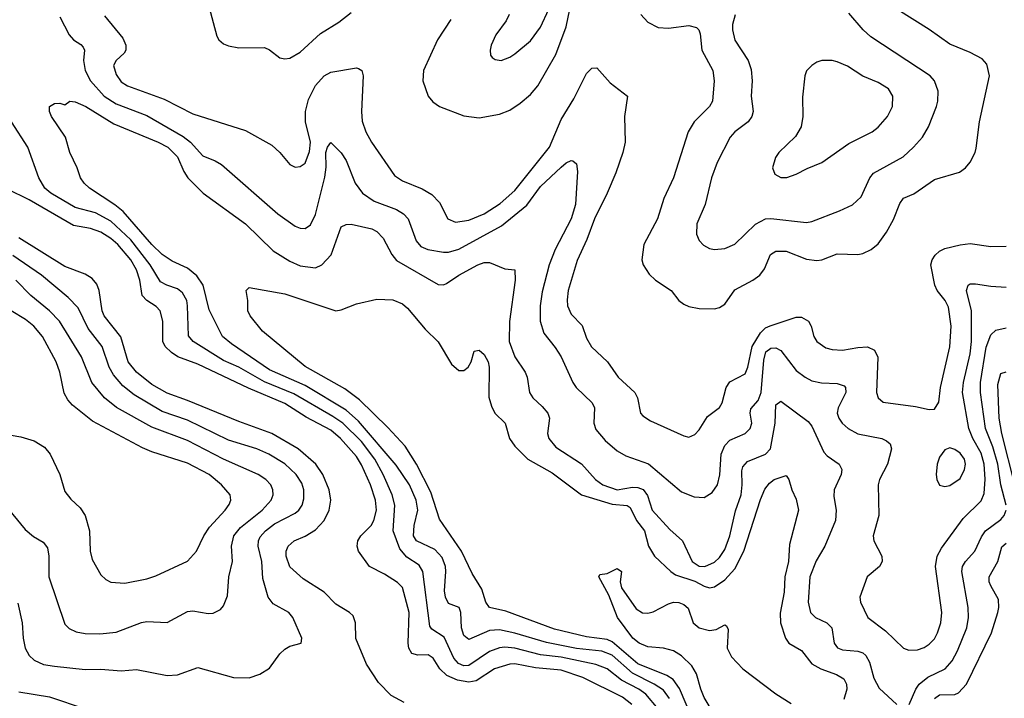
# Model space of a CAD drawing. Header units: inches. Extents: x 1308407 to 1441228, y 959628 to 1036311.
# Tile 634 of 656: x 1394293 to 1398143, y 1022154 to 1024809. Entities that reach past the tile are written whole.
import ezdxf

# ---------------------------------------------------------------- set-up
doc = ezdxf.new("R2010")
doc.units = ezdxf.units.IN
doc.header["$MEASUREMENT"] = 0
doc.layers.add('B3092', color=7, linetype='Continuous')

msp = doc.modelspace()

# ---------------------------------------------------------------- linework, layer by layer
at = {"layer": 'B3092', "color": 5}
for points, elevation in [([(1395030.7, 1024870.7), (1395064.3, 1024744.3), (1395071.8, 1024730), (1395090, 1024715.2), (1395110, 1024706.4), (1395150, 1024698.9), (1395250, 1024701), (1395270, 1024691), (1395310, 1024659.8), (1395330, 1024655.9), (1395350, 1024659.2), (1395390, 1024682.5), (1395470, 1024755), (1395540.6, 1024799.4), (1395590, 1024837.4)], 2720), ([(1394450, 1024820.7), (1394486.5, 1024750), (1394504.2, 1024730), (1394532.6, 1024712.6), (1394541.7, 1024701.7), (1394546.4, 1024690), (1394542.9, 1024650), (1394549.6, 1024610), (1394570.6, 1024570), (1394623.1, 1024510), (1394670, 1024480.2), (1394790, 1024433.8), (1394932.5, 1024352.5), (1394960.9, 1024330), (1395010, 1024275.9), (1395057.3, 1024257.3), (1395082.3, 1024242.3), (1395302.3, 1024050), (1395370, 1024001.3), (1395390, 1023993.4), (1395410, 1023992.4), (1395430, 1024006.5), (1395450, 1024046.7), (1395487.1, 1024192.9), (1395492.1, 1024232.1), (1395490.8, 1024290), (1395496.4, 1024310), (1395510, 1024328.5), (1395550, 1024288.7), (1395570, 1024258), (1395604.8, 1024170), (1395633.8, 1024130), (1395679.2, 1024099.3), (1395766.5, 1024066.5), (1395794.5, 1024050), (1395812.3, 1024030), (1395843.4, 1023943.4), (1395861.7, 1023921.7), (1395889.7, 1023909.7), (1395950, 1023899.3), (1395970, 1023899.8), (1396010, 1023912), (1396177.2, 1024002.8), (1396276.7, 1024083.3), (1396330, 1024156.8), (1396410, 1024232.2), (1396430, 1024248.7), (1396450, 1024258.4), (1396456.5, 1024256.5), (1396470, 1024244.7), (1396474.7, 1024214.7), (1396466.5, 1024086.5), (1396449, 1024030), (1396386.6, 1023910), (1396363.7, 1023850), (1396335.6, 1023744.4), (1396328, 1023690), (1396327.8, 1023630), (1396342.2, 1023582.2), (1396386.8, 1023526.8), (1396410.1, 1023490.1), (1396455.9, 1023390), (1396469.6, 1023369.6), (1396532.1, 1023310), (1396541.1, 1023290), (1396538, 1023230), (1396545.9, 1023205.9), (1396583.1, 1023163.1), (1396630, 1023121.8), (1396663, 1023103), (1396751.6, 1023071.6), (1396881.5, 1022961.5), (1396930, 1022942.2), (1396970, 1022939.6), (1397000.7, 1022959.3), (1397022, 1022990), (1397031.3, 1023028.7), (1397035.6, 1023110), (1397050, 1023143.8), (1397070, 1023163.9), (1397129.4, 1023190.6), (1397149.9, 1023210.1), (1397155.4, 1023230), (1397149.4, 1023270), (1397152.7, 1023287.3), (1397180.9, 1023319.1), (1397192.6, 1023350), (1397203.2, 1023476.8), (1397210.5, 1023510), (1397230, 1023524.7), (1397250, 1023525.1), (1397270, 1023514.6), (1397330, 1023436.2), (1397364, 1023410), (1397390, 1023396.8), (1397427.8, 1023387.8), (1397490, 1023386.3), (1397516.7, 1023376.7), (1397522.4, 1023370), (1397523.2, 1023350), (1397493.3, 1023290), (1397490.1, 1023270), (1397495.8, 1023250), (1397509.3, 1023230), (1397532.8, 1023210), (1397570, 1023189.4), (1397664, 1023170), (1397682.1, 1023162.1), (1397697.3, 1023150), (1397701.6, 1023130), (1397687, 1023070), (1397655.6, 1023010), (1397650.2, 1022990), (1397653.2, 1022870), (1397630.2, 1022790), (1397633.4, 1022770), (1397664, 1022710), (1397666, 1022690), (1397655.3, 1022670), (1397607.4, 1022630), (1397577.8, 1022550), (1397580.7, 1022530), (1397610.2, 1022470), (1397678.3, 1022418.4), (1397748.7, 1022350), (1397770, 1022342), (1397804.4, 1022344.4), (1397830, 1022353.4), (1397850, 1022366), (1397870, 1022386.7), (1397882.4, 1022410), (1397894.6, 1022450), (1397899, 1022490), (1397874.6, 1022670), (1397880.5, 1022710), (1397898, 1022742), (1397982.6, 1022857.4), (1398053.3, 1022926.7), (1398064.9, 1022955.1), (1398068.6, 1023011.4), (1398064.6, 1023070), (1398053, 1023113), (1398019.8, 1023170), (1398003.9, 1023210), (1397979.9, 1023350), (1397983.3, 1023390), (1398010, 1023501.3), (1398014.7, 1023550), (1398015.3, 1023670), (1397995.9, 1023750), (1398001.3, 1023770), (1398010, 1023775.5), (1398030, 1023776), (1398090, 1023766.4), (1398150, 1023763)], 2660), ([(1394624.4, 1024824.4), (1394696.6, 1024736.6), (1394708.8, 1024710), (1394707.8, 1024690), (1394701.9, 1024678.1), (1394670.3, 1024650), (1394660.7, 1024630), (1394670, 1024594.4), (1394690, 1024566.5), (1394715.3, 1024550), (1394858.2, 1024498.2), (1394970, 1024440.5), (1395175.8, 1024375.7), (1395278.7, 1024318.7), (1395310.3, 1024290), (1395350, 1024242.6), (1395370, 1024232.4), (1395390, 1024235.3), (1395410, 1024247.2), (1395427.1, 1024292.9), (1395429.9, 1024330), (1395411.1, 1024410), (1395411.4, 1024450), (1395422.7, 1024497.3), (1395450, 1024551.4), (1395484.2, 1024590), (1395510, 1024603.3), (1395610, 1024620.2), (1395618, 1024618), (1395630.9, 1024610.9), (1395636.8, 1024590), (1395629.6, 1024449.7), (1395632.5, 1024412.5), (1395646.8, 1024370), (1395668.7, 1024330), (1395759, 1024199), (1395790, 1024178.6), (1395867, 1024147), (1395905.3, 1024125.3), (1395934.6, 1024094.6), (1395966.9, 1024030), (1395997.1, 1024017.1), (1396050, 1024024.2), (1396110, 1024049.6), (1396172.5, 1024090), (1396230, 1024140.9), (1396364.7, 1024310), (1396410, 1024418.5), (1396460, 1024500), (1396510, 1024598.3), (1396530, 1024618.9), (1396550, 1024620.3), (1396602.3, 1024562.3), (1396670.1, 1024510), (1396658.5, 1024430), (1396660.7, 1024330), (1396652, 1024290), (1396623.9, 1024210), (1396590.5, 1024130), (1396540.6, 1024030), (1396510.9, 1023949.1), (1396472.5, 1023867.5), (1396438.1, 1023750), (1396433.8, 1023713.8), (1396435.9, 1023690), (1396450, 1023656.5), (1396492.3, 1023612.3), (1396510, 1023563.7), (1396529.6, 1023529.6), (1396592.3, 1023470), (1396633.2, 1023410), (1396698, 1023350), (1396709.4, 1023330), (1396721.3, 1023270), (1396730, 1023258.9), (1396759.6, 1023239.6), (1396890, 1023180.9), (1396910, 1023176), (1396933.5, 1023186.5), (1396950, 1023204.2), (1396982.9, 1023257.1), (1397030, 1023292.4), (1397040.2, 1023310), (1397055.3, 1023370), (1397070, 1023392.6), (1397130, 1023423.5), (1397140.8, 1023450), (1397157.6, 1023530), (1397190, 1023584.5), (1397210, 1023603.1), (1397228, 1023612), (1397330, 1023645.5), (1397350, 1023644.8), (1397378, 1023630), (1397388.6, 1023610), (1397398.7, 1023570), (1397410, 1023550.3), (1397445.9, 1023525.9), (1397470, 1023519), (1397510, 1023516.1), (1397570, 1023527.3), (1397608.7, 1023528.7), (1397636.1, 1023516.1), (1397648.3, 1023488.3), (1397643, 1023350), (1397650.3, 1023330), (1397670, 1023312.6), (1397795.6, 1023295.6), (1397850, 1023283.6), (1397870, 1023284.9), (1397886.9, 1023313.1), (1397893.7, 1023370), (1397929.9, 1023529.9), (1397935, 1023610), (1397924.6, 1023684.6), (1397911.6, 1023710), (1397880.7, 1023750), (1397871.9, 1023770), (1397856.5, 1023850), (1397860.9, 1023870), (1397872.3, 1023887.7), (1397890, 1023903.8), (1397910, 1023913.7), (1397970, 1023928.8), (1398010, 1023932.9), (1398090, 1023921.6), (1398150, 1023922.5)], 2680), ([(1395978.6, 1024810), (1395926.7, 1024730), (1395871.7, 1024610), (1395870.2, 1024570), (1395890.2, 1024510), (1395908.3, 1024488.3), (1395935.3, 1024470), (1396030, 1024432.9), (1396090, 1024424.7), (1396170, 1024439.7), (1396210, 1024455.4), (1396250, 1024482.2), (1396290, 1024516.1), (1396319.3, 1024550), (1396390, 1024673.2), (1396430, 1024781.2), (1396445, 1024850)], 2720), ([(1396207.8, 1024830), (1396195.4, 1024804.6), (1396155.3, 1024750), (1396137.1, 1024710), (1396133, 1024690), (1396134, 1024670), (1396140.9, 1024660.9), (1396152.8, 1024652.8), (1396175.3, 1024650), (1396210, 1024662), (1396230, 1024675.3), (1396290, 1024726.5), (1396330, 1024779.5), (1396362.2, 1024850)], 2740), ([(1396722, 1024830), (1396750, 1024799.6), (1396790, 1024779.1), (1396830, 1024776.3), (1396910, 1024787), (1396939.2, 1024779.2), (1396949.4, 1024769.4), (1396953.9, 1024753.9), (1396961, 1024690), (1397003, 1024610), (1397008.8, 1024570), (1397002.7, 1024490), (1396990.9, 1024469.1), (1396930.2, 1024410), (1396907.2, 1024370), (1396849.6, 1024190.4), (1396811.7, 1024110), (1396787.4, 1024030), (1396733.7, 1023930), (1396725.6, 1023870), (1396731.3, 1023850), (1396754.1, 1023814.1), (1396778.9, 1023790), (1396840.3, 1023750), (1396870.2, 1023710.2), (1396890, 1023695.6), (1396910, 1023687.1), (1396950, 1023679.7), (1397010, 1023677.6), (1397030, 1023682.8), (1397050, 1023695.6), (1397090, 1023752.3), (1397160.4, 1023790), (1397187.8, 1023810), (1397205.4, 1023834.6), (1397228.9, 1023891.1), (1397250, 1023903.2), (1397290, 1023904.1), (1397370, 1023872.8), (1397410, 1023866.7), (1397430, 1023870.1), (1397490, 1023893.7), (1397570, 1023891.1), (1397590, 1023895), (1397623, 1023910), (1397650, 1023932.8), (1397682.3, 1023977.7), (1397710, 1024027.8), (1397734.1, 1024090), (1397749.4, 1024110.6), (1397790, 1024128.1), (1397870, 1024183.5), (1397967.7, 1024212.3), (1397991.2, 1024230), (1398010, 1024252.2), (1398029.8, 1024290), (1398033.6, 1024306.4), (1398045.8, 1024410), (1398085.7, 1024590), (1398075.3, 1024635.3), (1398056.5, 1024656.5), (1398010, 1024681.1), (1397930, 1024712.8), (1397850, 1024770.7), (1397727.4, 1024847.4)], 2720), ([(1397091.3, 1024828.7), (1397080.5, 1024790), (1397079.8, 1024770), (1397090, 1024728.5), (1397141.1, 1024650), (1397154, 1024614), (1397157.4, 1024570), (1397153.8, 1024510), (1397161.2, 1024450), (1397156.5, 1024430), (1397141.3, 1024410), (1397089.6, 1024370.4), (1397071.3, 1024350), (1397020.2, 1024250), (1396998.5, 1024190), (1396973.4, 1024086.6), (1396941.3, 1024010), (1396939.6, 1023970), (1396950, 1023945.5), (1396967.1, 1023927.1), (1396990, 1023913.7), (1397010.3, 1023910.3), (1397050, 1023914.3), (1397090, 1023930.3), (1397170, 1024008.7), (1397209.9, 1024030.1), (1397230, 1024031.4), (1397370, 1024015.8), (1397390, 1024019.3), (1397499.2, 1024060.8), (1397550, 1024085.3), (1397583.4, 1024116.6), (1397616.8, 1024190), (1397631.1, 1024208.9), (1397747.1, 1024272.9), (1397788.6, 1024310), (1397823.9, 1024350), (1397846.4, 1024390), (1397877.8, 1024470), (1397883.5, 1024490), (1397884.4, 1024530), (1397870.7, 1024570), (1397853.3, 1024590), (1397621.5, 1024741.5), (1397590.8, 1024770), (1397534.8, 1024834.8)], 2740), ([(1396833.8, 1022153.8), (1396810, 1022186.4), (1396774.1, 1022210), (1396690, 1022252.8), (1396610, 1022323.4), (1396570, 1022339.1), (1396470, 1022348.5), (1396352.7, 1022372.7), (1396230, 1022409.3), (1396170, 1022422.3), (1396130, 1022419.1), (1396050, 1022384.3), (1396030, 1022400.3), (1396021, 1022430), (1396018.7, 1022490), (1396011.6, 1022510), (1395970, 1022524.8), (1395957.8, 1022550), (1395955, 1022575), (1395959.7, 1022650), (1395957.7, 1022670), (1395945.2, 1022705.2), (1395916, 1022736), (1395844.7, 1022770), (1395832.7, 1022790), (1395836.3, 1022830), (1395849.6, 1022890), (1395844.2, 1022930), (1395817.7, 1022990), (1395766, 1023066), (1395617.9, 1023237.9), (1395570, 1023281.2), (1395410, 1023378.5), (1395270, 1023439.9), (1395120.9, 1023540.9), (1395086.4, 1023570), (1395034, 1023674), (1395010.3, 1023770), (1394986.5, 1023806.5), (1394950, 1023837.2), (1394890, 1023864.6), (1394850, 1023890.4), (1394810, 1023929.4), (1394698.3, 1024058.3), (1394665.3, 1024085.3), (1394565.7, 1024150), (1394545.4, 1024170), (1394531.2, 1024190), (1394518.7, 1024230), (1394489.8, 1024289.8), (1394472.6, 1024350), (1394417.6, 1024430), (1394409.6, 1024450), (1394409.6, 1024470), (1394430, 1024481), (1394450, 1024482.8), (1394470, 1024476), (1394489.6, 1024490.4), (1394510, 1024488.2), (1394551.7, 1024470), (1394661.4, 1024401.4), (1394834.7, 1024330), (1394872.5, 1024310), (1394910, 1024272.6), (1394935.3, 1024215.3), (1394950.9, 1024190.9), (1395011.1, 1024130), (1395176.6, 1024010), (1395284.8, 1023904.8), (1395350, 1023864.8), (1395390, 1023846.7), (1395450, 1023838.4), (1395475, 1023850), (1395511.3, 1023888.7), (1395550, 1023998.9), (1395570, 1024007.6), (1395590, 1024009.1), (1395670, 1023991.5), (1395690, 1023980.2), (1395714.7, 1023954.7), (1395747.9, 1023890), (1395766.6, 1023866.6), (1395930, 1023773.2), (1395950, 1023771.2), (1395962.8, 1023777.2), (1396010.3, 1023810.3), (1396084.7, 1023850), (1396110, 1023858.6), (1396130, 1023858.9), (1396190, 1023834.9), (1396230, 1023830.6), (1396230.2, 1023790.2), (1396207.9, 1023627.9), (1396207.4, 1023550), (1396230, 1023490.3), (1396270.2, 1023430), (1396277.6, 1023410), (1396286.4, 1023350), (1396299.7, 1023330), (1396336.4, 1023296.4), (1396357.8, 1023270), (1396364.7, 1023250), (1396356.5, 1023190), (1396362, 1023170), (1396390, 1023136.3), (1396490, 1023070.9), (1396545, 1023010), (1396573.6, 1022990), (1396630, 1022969.7), (1396690, 1022979.9), (1396710, 1022979.2), (1396730.6, 1022970.6), (1396748, 1022948), (1396765.9, 1022890), (1396835, 1022815), (1396885.4, 1022770), (1396922.7, 1022690), (1396950, 1022671.8), (1396971.8, 1022670), (1397010, 1022687.4), (1397030, 1022705.5), (1397050, 1022735.8), (1397069.9, 1022790), (1397092, 1022888), (1397114.1, 1022950), (1397118.7, 1022990), (1397116.3, 1023043.7), (1397120.5, 1023059.5), (1397138.7, 1023081.3), (1397210, 1023109.5), (1397229.2, 1023130), (1397247.3, 1023230), (1397250, 1023302), (1397270, 1023317.2), (1397376.6, 1023236.6), (1397390, 1023218.3), (1397437, 1023117), (1397450, 1023102.7), (1397496.9, 1023070), (1397508.3, 1023050), (1397505.2, 1023030), (1397477.4, 1022970), (1397476.1, 1022943.9), (1397485.1, 1022890), (1397483.2, 1022850), (1397440.9, 1022750), (1397408.1, 1022691.9), (1397382.6, 1022630), (1397375.7, 1022530), (1397385, 1022490), (1397404.4, 1022470), (1397449, 1022449), (1397468.3, 1022430), (1397478.3, 1022370), (1397491.3, 1022351.3), (1397510, 1022344.2), (1397570, 1022339.1), (1397590, 1022332), (1397601.7, 1022321.7), (1397616.2, 1022296.2), (1397633.1, 1022233.1), (1397654.4, 1022194.4), (1397723.1, 1022130)], 2640), ([(1396790, 1022113.2), (1396741, 1022170), (1396713.7, 1022190), (1396645.8, 1022225.8), (1396590.5, 1022270), (1396546.1, 1022286.1), (1396410, 1022315.2), (1396330, 1022324.1), (1396230, 1022350.5), (1396190, 1022353.8), (1396168.9, 1022351.1), (1396130, 1022337.1), (1396050, 1022282.9), (1396030, 1022281.5), (1396008.9, 1022290), (1395990.8, 1022310.8), (1395952.8, 1022392.8), (1395904.7, 1022424.7), (1395896.4, 1022436.4), (1395869.9, 1022649.9), (1395855.2, 1022675.2), (1395806.7, 1022706.7), (1395779.3, 1022739.3), (1395753.8, 1022810), (1395759.6, 1022910), (1395750.2, 1022950.2), (1395715.1, 1023030), (1395681.4, 1023090), (1395630, 1023158.7), (1395556.5, 1023230), (1395517.1, 1023257.1), (1395365.1, 1023345.1), (1395250, 1023392.9), (1395150, 1023449.3), (1395090, 1023475.9), (1394972, 1023550), (1394952.9, 1023572.9), (1394949.9, 1023690), (1394946.7, 1023710), (1394930, 1023740.6), (1394910, 1023756.4), (1394868.4, 1023770), (1394844.2, 1023784.2), (1394803.9, 1023850), (1394728.1, 1023948.1), (1394650, 1024020.4), (1394590, 1024054), (1394510, 1024074.5), (1394415, 1024130), (1394391.6, 1024150), (1394368.6, 1024190), (1394325.7, 1024310), (1394261.2, 1024410)], 2660), ([(1396686.3, 1022130), (1396650, 1022159.3), (1396495.3, 1022235.3), (1396410, 1022264.9), (1396310, 1022273.8), (1396230, 1022288.9), (1396210, 1022288.1), (1396150, 1022269.5), (1396077.7, 1022222.3), (1396050, 1022216.9), (1396005.7, 1022225.7), (1395963.3, 1022243.2), (1395935.6, 1022270), (1395910, 1022310.6), (1395890, 1022323.8), (1395850, 1022323.4), (1395826.2, 1022330), (1395814.5, 1022350), (1395812.3, 1022370), (1395815.9, 1022490), (1395790, 1022587.6), (1395770, 1022606.8), (1395719.4, 1022639.4), (1395661.1, 1022670), (1395618.5, 1022730), (1395612.5, 1022750), (1395614.9, 1022770), (1395627.5, 1022790), (1395667.1, 1022830), (1395678.7, 1022850), (1395688.7, 1022890), (1395684.3, 1022930), (1395665.6, 1022990), (1395630, 1023067.7), (1395610, 1023099.6), (1395548, 1023170), (1395510, 1023203.3), (1395413.8, 1023253.8), (1395330, 1023307.8), (1395187.8, 1023367.8), (1394990, 1023461.5), (1394911.6, 1023490), (1394886.5, 1023506.5), (1394862.4, 1023530), (1394853.1, 1023550), (1394853.7, 1023630), (1394842, 1023670), (1394827.1, 1023687.1), (1394790.9, 1023710.9), (1394772.1, 1023730), (1394762.5, 1023790), (1394750.6, 1023830), (1394727.3, 1023870), (1394676.5, 1023930), (1394650, 1023953.3), (1394610, 1023978), (1394570, 1023992.1), (1394504.4, 1024004.4), (1394330, 1024105), (1394246.2, 1024146.2)], 2680), ([(1395797.2, 1022137.2), (1395745.3, 1022165.3), (1395696.2, 1022216.2), (1395650, 1022288.3), (1395608.2, 1022388.2), (1395606.8, 1022450), (1395596.7, 1022476.6), (1395583.5, 1022490), (1395530, 1022522.5), (1395483.5, 1022570), (1395401.1, 1022621.1), (1395350, 1022668.8), (1395335.8, 1022710), (1395335.6, 1022730), (1395342.7, 1022750), (1395366.6, 1022770), (1395410, 1022788.6), (1395450, 1022813.4), (1395483.9, 1022850), (1395503.7, 1022890), (1395509.4, 1022930), (1395503.4, 1022970), (1395479.2, 1023030), (1395451.5, 1023070), (1395382.8, 1023130), (1395279.8, 1023190), (1395150, 1023236.6), (1394950, 1023319.3), (1394870, 1023347.5), (1394810, 1023381.8), (1394749.9, 1023430), (1394717.7, 1023470), (1394689, 1023569), (1394624.1, 1023650), (1394616.3, 1023670), (1394603.8, 1023750), (1394594.4, 1023774.4), (1394577, 1023797), (1394550, 1023814.1), (1394470, 1023843.7), (1394290, 1023955.1)], 2720), ([(1394286.2, 1022526.2), (1394303.5, 1022450), (1394307.1, 1022390), (1394315, 1022350), (1394330, 1022321.5), (1394350, 1022302.9), (1394387, 1022287), (1394430, 1022279.5), (1394550, 1022266.9), (1394610, 1022268.7), (1394690, 1022262), (1394750, 1022267.3), (1394870, 1022243.5), (1394910, 1022246.4), (1394990, 1022274.4), (1395130, 1022235.6), (1395190, 1022234.6), (1395231.7, 1022248.3), (1395270, 1022272), (1395310, 1022328.4), (1395330, 1022347), (1395350, 1022357.6), (1395394, 1022370), (1395397, 1022390), (1395361.5, 1022470), (1395345.1, 1022490), (1395284.4, 1022524.4), (1395265.3, 1022550), (1395243.4, 1022623.4), (1395239.7, 1022690), (1395226.3, 1022750), (1395227.2, 1022770), (1395234.2, 1022785.8), (1395254.2, 1022810), (1395290, 1022836.6), (1395370, 1022878.5), (1395384.2, 1022890), (1395398, 1022910), (1395404.8, 1022935.2), (1395404.6, 1022970), (1395396.3, 1022996.3), (1395374.6, 1023030), (1395330, 1023070.9), (1395267, 1023110), (1395221, 1023130), (1395110, 1023163.8), (1394950, 1023242.8), (1394850, 1023276.7), (1394741.2, 1023341.2), (1394697.1, 1023377.1), (1394659.9, 1023419.9), (1394643.4, 1023450), (1394616.1, 1023530), (1394561.5, 1023601.5), (1394521.4, 1023681.4), (1394482.6, 1023722.6), (1394378.8, 1023810), (1394266.1, 1023886.1)], 2740), ([(1394236.5, 1022910), (1394315.2, 1022815.2), (1394347.5, 1022787.5), (1394385.7, 1022765.7), (1394402.6, 1022742.6), (1394407.9, 1022710), (1394407, 1022630), (1394470, 1022444.4), (1394487, 1022427), (1394514.6, 1022414.6), (1394550, 1022407.7), (1394606.1, 1022406.1), (1394670, 1022412.5), (1394770, 1022451), (1394790, 1022454.2), (1394870, 1022451.3), (1394950, 1022494.2), (1394970, 1022496.2), (1395030, 1022485.8), (1395050, 1022486.7), (1395078.3, 1022501.7), (1395090, 1022515.5), (1395105.5, 1022554.5), (1395110.6, 1022630), (1395125.4, 1022690), (1395121.6, 1022750), (1395130.4, 1022790), (1395157, 1022823), (1395241.3, 1022890), (1395276.1, 1022930), (1395284.5, 1022950), (1395283.7, 1022970), (1395274.7, 1022990), (1395255.4, 1023010), (1395226.4, 1023030), (1395090, 1023089.5), (1394950, 1023162.4), (1394810, 1023214.5), (1394671.7, 1023291.7), (1394624.7, 1023330), (1394575.6, 1023390), (1394535.3, 1023490), (1394449.3, 1023629.3), (1394409.7, 1023669.7), (1394336.8, 1023730), (1394278, 1023790)], 2760), ([(1396925.5, 1022070), (1396873, 1022193), (1396848.3, 1022228.3), (1396823.6, 1022243.6), (1396710, 1022288.8), (1396610, 1022374.8), (1396590, 1022384.8), (1396510, 1022394.5), (1396385, 1022425), (1396194.7, 1022494.7), (1396129.8, 1022510), (1396115.7, 1022530), (1396100.9, 1022580.9), (1396061.9, 1022641.9), (1396020.6, 1022730), (1395934.5, 1022854.5), (1395900.5, 1022960.5), (1395844.9, 1023070), (1395800.1, 1023140.1), (1395733.1, 1023213.1), (1395621.9, 1023321.9), (1395564.5, 1023364.5), (1395410, 1023452.6), (1395243, 1023590), (1395194.5, 1023650), (1395185.1, 1023670), (1395186, 1023710), (1395179, 1023750), (1395190, 1023761), (1395330, 1023737.2), (1395530, 1023670.3), (1395550, 1023673.7), (1395610, 1023697), (1395690, 1023715.6), (1395752.9, 1023712.9), (1395790, 1023696.9), (1395810, 1023680.2), (1395878.7, 1023598.7), (1395930, 1023549), (1395981.9, 1023461.9), (1396010, 1023436.6), (1396030, 1023436.7), (1396047.2, 1023450), (1396059, 1023470), (1396070, 1023512), (1396090, 1023516), (1396110, 1023499.4), (1396125.1, 1023470), (1396128.6, 1023450), (1396127.8, 1023332.2), (1396137.5, 1023297.5), (1396151.2, 1023270), (1396192, 1023230), (1396208.1, 1023170), (1396230, 1023140.1), (1396280.4, 1023090), (1396375.8, 1023035.8), (1396490.1, 1022950), (1396610, 1022913.7), (1396668.6, 1022908.6), (1396680.7, 1022900.7), (1396705.3, 1022850), (1396736.2, 1022810), (1396752.3, 1022750), (1396774.8, 1022710), (1396839.2, 1022650), (1396857.9, 1022637.9), (1396932.9, 1022612.9), (1396970, 1022593.4), (1396990, 1022587), (1397010.5, 1022590), (1397050, 1022617.4), (1397090, 1022660.9), (1397124.2, 1022730), (1397190, 1022931.7), (1397207.4, 1022972.6), (1397224.7, 1022995.3), (1397243.1, 1023010), (1397290, 1023026), (1397301.1, 1023010), (1397312.8, 1022970), (1397330, 1022933), (1397338.3, 1022890), (1397303.5, 1022756.5), (1397299.3, 1022690), (1397285.5, 1022630), (1397282.1, 1022570), (1397267.4, 1022487.4), (1397267.5, 1022450), (1397287.3, 1022390), (1397301.3, 1022370), (1397350, 1022340.7), (1397390, 1022288.9), (1397425.5, 1022270), (1397487.6, 1022247.6), (1397516, 1022230), (1397526.1, 1022210), (1397527.1, 1022190), (1397515.3, 1022150)], 2620), ([(1394229.5, 1023189.5), (1394297.7, 1023177.7), (1394350, 1023161.2), (1394390, 1023136.9), (1394412.9, 1023110), (1394450.2, 1023030.2), (1394470, 1022963), (1394492.7, 1022932.7), (1394530, 1022898.9), (1394549.2, 1022870), (1394566.3, 1022810), (1394568.4, 1022730), (1394576.7, 1022696.7), (1394610, 1022637.1), (1394630, 1022618.7), (1394650, 1022608.8), (1394704.4, 1022604.4), (1394790, 1022621.6), (1394826.2, 1022633.8), (1394950, 1022690.2), (1394984.1, 1022730), (1395013.4, 1022790), (1395035.7, 1022824.3), (1395097.3, 1022890), (1395112.7, 1022912.7), (1395118.8, 1022930), (1395115.8, 1022950), (1395082.9, 1022990), (1395034, 1023030), (1394950, 1023074), (1394810, 1023118.1), (1394773.7, 1023133.7), (1394578.6, 1023238.6), (1394500.5, 1023300.5), (1394481.7, 1023321.7), (1394467.8, 1023347.8), (1394449.9, 1023430), (1394436, 1023470), (1394382.8, 1023570), (1394349.2, 1023610), (1394316.1, 1023636.1), (1394260.2, 1023670)], 2780), ([(1398149.9, 1022910.1), (1398129.7, 1022990), (1398117.9, 1023070), (1398098.2, 1023138.2), (1398069.3, 1023210), (1398049.9, 1023350), (1398049.9, 1023390.1), (1398071.9, 1023528.1), (1398090, 1023575.6), (1398110, 1023594.9), (1398150, 1023603.6)], 2640), ([(1398183.8, 1022990), (1398133.6, 1023190), (1398123.6, 1023250), (1398118, 1023382), (1398130, 1023425.3), (1398150, 1023431.8)], 2620), ([(1397771.6, 1022130), (1397796.6, 1022190), (1397809.9, 1022210.1), (1397843.7, 1022236.3), (1397911.3, 1022270), (1397938.7, 1022301.3), (1397960.6, 1022339.4), (1397996.6, 1022430), (1398003.6, 1022470), (1398002.5, 1022510), (1397977.2, 1022650), (1397980.2, 1022670), (1397990.8, 1022689.2), (1398027.9, 1022730), (1398053.6, 1022786.4), (1398069.9, 1022810), (1398130, 1022853.1), (1398142.7, 1022870), (1398149.9, 1022890)], 2640), ([(1397870, 1022153.3), (1397890, 1022167.2), (1397950, 1022169.6), (1397964.6, 1022175.4), (1397995.5, 1022210), (1398093, 1022410), (1398118.5, 1022490), (1398122.4, 1022510), (1398120.2, 1022540.2), (1398090, 1022594), (1398083.8, 1022610), (1398083.8, 1022630), (1398117.4, 1022690), (1398133.7, 1022746.3), (1398150, 1022760.6)], 2620), ([(1397009.7, 1022089.7), (1396970, 1022157.4), (1396956.3, 1022190), (1396940.3, 1022250), (1396921.5, 1022281.5), (1396880.9, 1022320.9), (1396850, 1022340.4), (1396810, 1022350.2), (1396750, 1022355.4), (1396714.9, 1022370), (1396690.7, 1022390), (1396630.4, 1022470), (1396597.1, 1022557.2), (1396557.2, 1022630), (1396562, 1022638), (1396590, 1022643), (1396630, 1022662), (1396646.8, 1022650), (1396641.4, 1022610), (1396647, 1022587), (1396703.6, 1022503.6), (1396729.1, 1022489.1), (1396750, 1022487.1), (1396770, 1022492.3), (1396830, 1022523.8), (1396850, 1022529.7), (1396870, 1022528.7), (1396890, 1022520.6), (1396906.5, 1022506.5), (1396926, 1022450), (1396949.6, 1022429.6), (1396990, 1022418.9), (1397016.5, 1022423.5), (1397050, 1022441.3), (1397057.2, 1022437.2), (1397063, 1022423), (1397059.4, 1022350), (1397075.9, 1022315.9), (1397120.4, 1022270), (1397250, 1022171.1), (1397310, 1022134.5)], 2580), ([(1394290, 1022179.8), (1394410, 1022159.8), (1394550, 1022112.9)], 2720)]:
    msp.add_lwpolyline(points, dxfattribs=dict(at, elevation=elevation))
for points, elevation in [([(1397470, 1024649.7), (1397430.3, 1024649.7), (1397410, 1024642.9), (1397390, 1024629.5), (1397370.3, 1024609.7), (1397363.7, 1024590), (1397353.7, 1024506.3), (1397355.2, 1024430), (1397349.1, 1024390), (1397327.2, 1024352.8), (1397261.1, 1024290), (1397248.9, 1024270), (1397237, 1024230), (1397245.3, 1024205.3), (1397270, 1024192.2), (1397292.3, 1024192.3), (1397330, 1024204.2), (1397372.4, 1024227.6), (1397430, 1024250.2), (1397535.3, 1024324.7), (1397626.6, 1024370), (1397650, 1024388.2), (1397686.8, 1024430), (1397706.2, 1024470), (1397706.8, 1024510), (1397690, 1024538.5), (1397650, 1024563.8), (1397590, 1024587.8), (1397530, 1024627.7), (1397490, 1024643.9)], 2760), ([(1397930, 1023134), (1397910, 1023126), (1397890, 1023097), (1397880.8, 1023070), (1397876.5, 1023030), (1397879.5, 1023010), (1397890, 1022988.2), (1397910, 1022983.1), (1397930, 1022986.7), (1397970, 1023014.3), (1397987.5, 1023050), (1397990.9, 1023070), (1397987.5, 1023090), (1397970, 1023113.7), (1397950, 1023127.8)], 2680)]:
    msp.add_lwpolyline(points, close=True, dxfattribs=dict(at, elevation=elevation))

doc.saveas('drawing.dxf')
